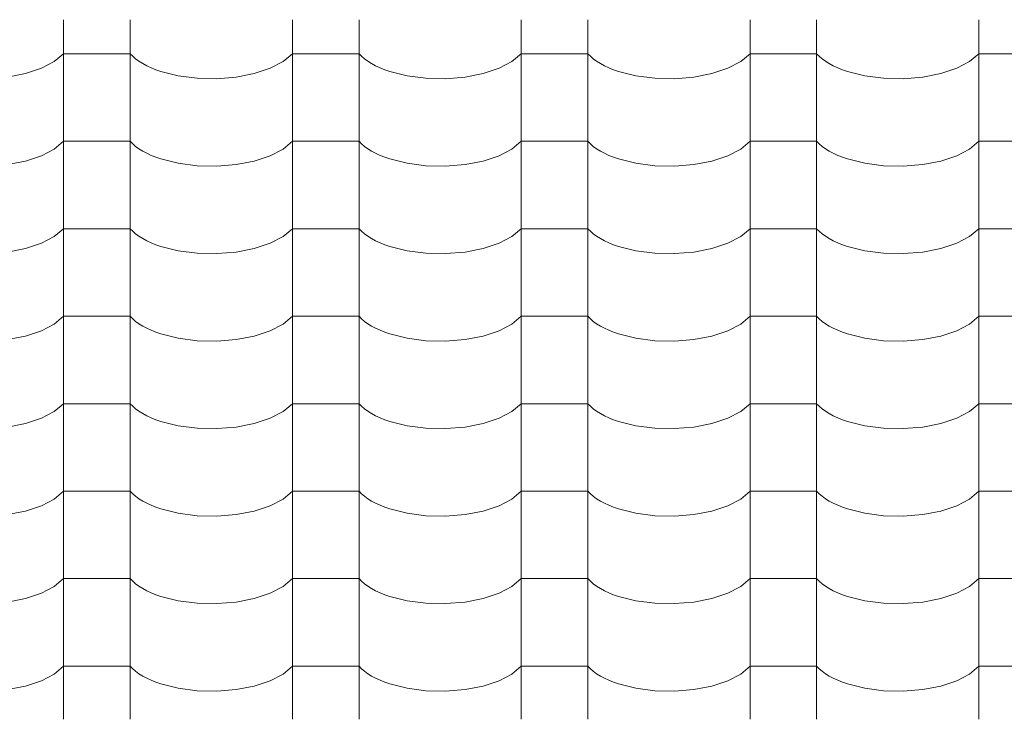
# Model space of a CAD drawing. Header units: millimetres. Extents: x -36478 to 31050, y -14815 to 11827.
# Tile 347 of 656: x -12803 to -12093, y 9924 to 10428. Entities that reach past the tile are written whole.
import ezdxf

# ---------------------------------------------------------------- set-up
doc = ezdxf.new("R2010")
doc.units = ezdxf.units.MM
doc.header["$MEASUREMENT"] = 0
doc.layers.add('Nové_Výplně - Povrchové', color=7, linetype='Continuous')

# ---------------------------------------------------------------- blocks, each defined once
blk = doc.blocks.new('*X13')
at = {"layer": 'Nové_Výplně - Povrchové', "color": 21, "linetype": 'Continuous', "lineweight": 20, "true_color": 0xffaaaa}
for p, q in [((-12771.72, 10428.17), (-12771.72, 10365.3)), ((-12723.69, 10428.17), (-12723.69, 10365.3)), ((-12606.72, 10428.17), (-12606.72, 10365.3)), ((-12558.69, 10428.17), (-12558.69, 10365.3)), ((-12441.72, 10428.17), (-12441.72, 10365.3)), ((-12393.69, 10428.17), (-12393.69, 10365.3)), ((-12276.72, 10428.17), (-12276.72, 10365.3)), ((-12228.69, 10428.17), (-12228.69, 10365.3)), ((-12111.72, 10428.17), (-12111.72, 10365.3)), ((-12778.39, 10397.95), (-12771.72, 10403.64)), ((-12747.71, 10403.64), (-12771.72, 10403.64)), ((-12723.69, 10403.64), (-12747.71, 10403.64)), ((-12723.69, 10403.64), (-12721.86, 10401.75)), ((-12721.86, 10401.75), (-12719.74, 10399.92)), ((-12613.39, 10397.95), (-12606.72, 10403.64)), ((-12582.71, 10403.64), (-12606.72, 10403.64)), ((-12558.69, 10403.64), (-12582.71, 10403.64)), ((-12558.69, 10403.64), (-12556.86, 10401.75)), ((-12556.86, 10401.75), (-12554.74, 10399.92)), ((-12448.39, 10397.95), (-12441.72, 10403.64)), ((-12417.71, 10403.64), (-12441.72, 10403.64)), ((-12393.69, 10403.64), (-12417.71, 10403.64)), ((-12393.69, 10403.64), (-12391.86, 10401.75)), ((-12391.86, 10401.75), (-12389.74, 10399.92)), ((-12283.39, 10397.95), (-12276.72, 10403.64)), ((-12252.71, 10403.64), (-12276.72, 10403.64)), ((-12228.69, 10403.64), (-12252.71, 10403.64)), ((-12228.69, 10403.64), (-12226.86, 10401.75)), ((-12226.86, 10401.75), (-12224.74, 10399.92)), ((-12118.39, 10397.95), (-12111.72, 10403.64)), ((-12087.71, 10403.64), (-12111.72, 10403.64)), ((-12787.7, 10393.09), (-12778.39, 10397.95)), ((-12719.74, 10399.92), (-12717.34, 10398.16)), ((-12717.34, 10398.16), (-12714.65, 10396.49)), ((-12714.65, 10396.49), (-12711.71, 10394.91)), ((-12711.71, 10394.91), (-12708.53, 10393.43)), ((-12622.7, 10393.09), (-12613.39, 10397.95)), ((-12554.74, 10399.92), (-12552.34, 10398.16)), ((-12552.34, 10398.16), (-12549.65, 10396.49)), ((-12549.65, 10396.49), (-12546.71, 10394.91)), ((-12546.71, 10394.91), (-12543.53, 10393.43)), ((-12457.7, 10393.09), (-12448.39, 10397.95)), ((-12389.74, 10399.92), (-12387.34, 10398.16)), ((-12387.34, 10398.16), (-12384.65, 10396.49)), ((-12384.65, 10396.49), (-12381.71, 10394.91)), ((-12381.71, 10394.91), (-12378.53, 10393.43)), ((-12292.7, 10393.09), (-12283.39, 10397.95)), ((-12224.74, 10399.92), (-12222.34, 10398.16)), ((-12222.34, 10398.16), (-12219.65, 10396.49)), ((-12219.65, 10396.49), (-12216.71, 10394.91)), ((-12216.71, 10394.91), (-12213.53, 10393.43)), ((-12127.7, 10393.09), (-12118.39, 10397.95)), ((-12812.24, 10386.77), (-12799.18, 10389.29)), ((-12799.18, 10389.29), (-12787.7, 10393.09)), ((-12708.53, 10393.43), (-12705.12, 10392.06)), ((-12705.12, 10392.06), (-12701.5, 10390.81)), ((-12701.5, 10390.81), (-12689.05, 10387.71)), ((-12689.05, 10387.71), (-12675.39, 10385.95)), ((-12647.24, 10386.77), (-12634.18, 10389.29)), ((-12634.18, 10389.29), (-12622.7, 10393.09)), ((-12543.53, 10393.43), (-12540.12, 10392.06)), ((-12540.12, 10392.06), (-12536.5, 10390.81)), ((-12536.5, 10390.81), (-12524.05, 10387.71)), ((-12524.05, 10387.71), (-12510.39, 10385.95)), ((-12482.24, 10386.77), (-12469.18, 10389.29)), ((-12469.18, 10389.29), (-12457.7, 10393.09)), ((-12378.53, 10393.43), (-12375.12, 10392.06)), ((-12375.12, 10392.06), (-12371.5, 10390.81)), ((-12371.5, 10390.81), (-12359.05, 10387.71)), ((-12359.05, 10387.71), (-12345.39, 10385.95)), ((-12317.24, 10386.77), (-12304.18, 10389.29)), ((-12304.18, 10389.29), (-12292.7, 10393.09)), ((-12213.53, 10393.43), (-12210.12, 10392.06)), ((-12210.12, 10392.06), (-12206.5, 10390.81)), ((-12206.5, 10390.81), (-12194.05, 10387.71)), ((-12194.05, 10387.71), (-12180.39, 10385.95)), ((-12152.24, 10386.77), (-12139.18, 10389.29)), ((-12139.18, 10389.29), (-12127.7, 10393.09)), ((-12675.39, 10385.95), (-12661.21, 10385.63)), ((-12661.21, 10385.63), (-12647.24, 10386.77)), ((-12510.39, 10385.95), (-12496.21, 10385.63)), ((-12496.21, 10385.63), (-12482.24, 10386.77)), ((-12345.39, 10385.95), (-12331.21, 10385.63)), ((-12331.21, 10385.63), (-12317.24, 10386.77)), ((-12180.39, 10385.95), (-12166.21, 10385.63)), ((-12166.21, 10385.63), (-12152.24, 10386.77)), ((-12771.72, 10365.07), (-12771.72, 10302.19)), ((-12723.69, 10365.07), (-12723.69, 10302.19)), ((-12606.72, 10365.07), (-12606.72, 10302.19)), ((-12558.69, 10365.07), (-12558.69, 10302.19)), ((-12441.72, 10365.07), (-12441.72, 10302.19)), ((-12393.69, 10365.07), (-12393.69, 10302.19)), ((-12276.72, 10365.07), (-12276.72, 10302.19)), ((-12228.69, 10365.07), (-12228.69, 10302.19)), ((-12111.72, 10365.07), (-12111.72, 10302.19)), ((-12778.39, 10334.85), (-12771.72, 10340.54)), ((-12747.71, 10340.54), (-12771.72, 10340.54)), ((-12723.69, 10340.54), (-12747.71, 10340.54)), ((-12723.69, 10340.54), (-12721.86, 10338.64)), ((-12721.86, 10338.64), (-12719.74, 10336.81)), ((-12613.39, 10334.85), (-12606.72, 10340.54)), ((-12582.71, 10340.54), (-12606.72, 10340.54)), ((-12558.69, 10340.54), (-12582.71, 10340.54)), ((-12558.69, 10340.54), (-12556.86, 10338.64)), ((-12556.86, 10338.64), (-12554.74, 10336.81)), ((-12448.39, 10334.85), (-12441.72, 10340.54)), ((-12417.71, 10340.54), (-12441.72, 10340.54)), ((-12393.69, 10340.54), (-12417.71, 10340.54)), ((-12393.69, 10340.54), (-12391.86, 10338.64)), ((-12391.86, 10338.64), (-12389.74, 10336.81)), ((-12283.39, 10334.85), (-12276.72, 10340.54)), ((-12252.71, 10340.54), (-12276.72, 10340.54)), ((-12228.69, 10340.54), (-12252.71, 10340.54)), ((-12228.69, 10340.54), (-12226.86, 10338.64)), ((-12226.86, 10338.64), (-12224.74, 10336.81)), ((-12118.39, 10334.85), (-12111.72, 10340.54)), ((-12087.71, 10340.54), (-12111.72, 10340.54)), ((-12787.7, 10329.98), (-12778.39, 10334.85)), ((-12719.74, 10336.81), (-12717.34, 10335.06)), ((-12717.34, 10335.06), (-12714.65, 10333.39)), ((-12714.65, 10333.39), (-12711.71, 10331.81)), ((-12711.71, 10331.81), (-12708.53, 10330.33)), ((-12708.53, 10330.33), (-12705.12, 10328.96)), ((-12622.7, 10329.98), (-12613.39, 10334.85)), ((-12554.74, 10336.81), (-12552.34, 10335.06)), ((-12552.34, 10335.06), (-12549.65, 10333.39)), ((-12549.65, 10333.39), (-12546.71, 10331.81)), ((-12546.71, 10331.81), (-12543.53, 10330.33)), ((-12543.53, 10330.33), (-12540.12, 10328.96)), ((-12457.7, 10329.98), (-12448.39, 10334.85)), ((-12389.74, 10336.81), (-12387.34, 10335.06)), ((-12387.34, 10335.06), (-12384.65, 10333.39)), ((-12384.65, 10333.39), (-12381.71, 10331.81)), ((-12381.71, 10331.81), (-12378.53, 10330.33)), ((-12378.53, 10330.33), (-12375.12, 10328.96)), ((-12292.7, 10329.98), (-12283.39, 10334.85)), ((-12224.74, 10336.81), (-12222.34, 10335.06)), ((-12222.34, 10335.06), (-12219.65, 10333.39)), ((-12219.65, 10333.39), (-12216.71, 10331.81)), ((-12216.71, 10331.81), (-12213.53, 10330.33)), ((-12213.53, 10330.33), (-12210.12, 10328.96)), ((-12127.7, 10329.98), (-12118.39, 10334.85)), ((-12812.24, 10323.66), (-12799.18, 10326.19)), ((-12799.18, 10326.19), (-12787.7, 10329.98)), ((-12705.12, 10328.96), (-12701.5, 10327.71)), ((-12701.5, 10327.71), (-12689.05, 10324.6)), ((-12689.05, 10324.6), (-12675.39, 10322.85)), ((-12661.21, 10322.53), (-12647.24, 10323.66)), ((-12647.24, 10323.66), (-12634.18, 10326.19)), ((-12634.18, 10326.19), (-12622.7, 10329.98)), ((-12540.12, 10328.96), (-12536.5, 10327.71)), ((-12536.5, 10327.71), (-12524.05, 10324.6)), ((-12524.05, 10324.6), (-12510.39, 10322.85)), ((-12496.21, 10322.53), (-12482.24, 10323.66)), ((-12482.24, 10323.66), (-12469.18, 10326.19)), ((-12469.18, 10326.19), (-12457.7, 10329.98)), ((-12375.12, 10328.96), (-12371.5, 10327.71)), ((-12371.5, 10327.71), (-12359.05, 10324.6)), ((-12359.05, 10324.6), (-12345.39, 10322.85)), ((-12331.21, 10322.53), (-12317.24, 10323.66)), ((-12317.24, 10323.66), (-12304.18, 10326.19)), ((-12304.18, 10326.19), (-12292.7, 10329.98)), ((-12210.12, 10328.96), (-12206.5, 10327.71)), ((-12206.5, 10327.71), (-12194.05, 10324.6)), ((-12194.05, 10324.6), (-12180.39, 10322.85)), ((-12166.21, 10322.53), (-12152.24, 10323.66)), ((-12152.24, 10323.66), (-12139.18, 10326.19)), ((-12139.18, 10326.19), (-12127.7, 10329.98)), ((-12675.39, 10322.85), (-12661.21, 10322.53)), ((-12510.39, 10322.85), (-12496.21, 10322.53)), ((-12345.39, 10322.85), (-12331.21, 10322.53)), ((-12180.39, 10322.85), (-12166.21, 10322.53)), ((-12771.72, 10301.96), (-12771.72, 10239.09)), ((-12723.69, 10301.96), (-12723.69, 10239.09)), ((-12606.72, 10301.96), (-12606.72, 10239.09)), ((-12558.69, 10301.96), (-12558.69, 10239.09)), ((-12441.72, 10301.96), (-12441.72, 10239.09)), ((-12393.69, 10301.96), (-12393.69, 10239.09)), ((-12276.72, 10301.96), (-12276.72, 10239.09)), ((-12228.69, 10301.96), (-12228.69, 10239.09)), ((-12111.72, 10301.96), (-12111.72, 10239.09)), ((-12778.39, 10271.74), (-12771.72, 10277.43)), ((-12747.71, 10277.43), (-12771.72, 10277.43)), ((-12723.69, 10277.43), (-12747.71, 10277.43)), ((-12723.69, 10277.43), (-12721.86, 10275.54)), ((-12721.86, 10275.54), (-12719.74, 10273.71)), ((-12719.74, 10273.71), (-12717.34, 10271.95)), ((-12613.39, 10271.74), (-12606.72, 10277.43)), ((-12582.71, 10277.43), (-12606.72, 10277.43)), ((-12558.69, 10277.43), (-12582.71, 10277.43)), ((-12558.69, 10277.43), (-12556.86, 10275.54)), ((-12556.86, 10275.54), (-12554.74, 10273.71)), ((-12554.74, 10273.71), (-12552.34, 10271.95)), ((-12448.39, 10271.74), (-12441.72, 10277.43)), ((-12417.71, 10277.43), (-12441.72, 10277.43)), ((-12393.69, 10277.43), (-12417.71, 10277.43)), ((-12393.69, 10277.43), (-12391.86, 10275.54)), ((-12391.86, 10275.54), (-12389.74, 10273.71)), ((-12389.74, 10273.71), (-12387.34, 10271.95)), ((-12283.39, 10271.74), (-12276.72, 10277.43)), ((-12252.71, 10277.43), (-12276.72, 10277.43)), ((-12228.69, 10277.43), (-12252.71, 10277.43)), ((-12228.69, 10277.43), (-12226.86, 10275.54)), ((-12226.86, 10275.54), (-12224.74, 10273.71)), ((-12224.74, 10273.71), (-12222.34, 10271.95)), ((-12118.39, 10271.74), (-12111.72, 10277.43)), ((-12087.71, 10277.43), (-12111.72, 10277.43)), ((-12799.18, 10263.08), (-12787.7, 10266.88)), ((-12787.7, 10266.88), (-12778.39, 10271.74)), ((-12717.34, 10271.95), (-12714.65, 10270.28)), ((-12714.65, 10270.28), (-12711.71, 10268.7)), ((-12711.71, 10268.7), (-12708.53, 10267.22)), ((-12708.53, 10267.22), (-12705.12, 10265.86)), ((-12634.18, 10263.08), (-12622.7, 10266.88)), ((-12622.7, 10266.88), (-12613.39, 10271.74)), ((-12552.34, 10271.95), (-12549.65, 10270.28)), ((-12549.65, 10270.28), (-12546.71, 10268.7)), ((-12546.71, 10268.7), (-12543.53, 10267.22)), ((-12543.53, 10267.22), (-12540.12, 10265.86)), ((-12469.18, 10263.08), (-12457.7, 10266.88)), ((-12457.7, 10266.88), (-12448.39, 10271.74)), ((-12387.34, 10271.95), (-12384.65, 10270.28)), ((-12384.65, 10270.28), (-12381.71, 10268.7)), ((-12381.71, 10268.7), (-12378.53, 10267.22)), ((-12378.53, 10267.22), (-12375.12, 10265.86)), ((-12304.18, 10263.08), (-12292.7, 10266.88)), ((-12292.7, 10266.88), (-12283.39, 10271.74)), ((-12222.34, 10271.95), (-12219.65, 10270.28)), ((-12219.65, 10270.28), (-12216.71, 10268.7)), ((-12216.71, 10268.7), (-12213.53, 10267.22)), ((-12213.53, 10267.22), (-12210.12, 10265.86)), ((-12139.18, 10263.08), (-12127.7, 10266.88)), ((-12127.7, 10266.88), (-12118.39, 10271.74)), ((-12812.24, 10260.56), (-12799.18, 10263.08)), ((-12705.12, 10265.86), (-12701.5, 10264.6)), ((-12701.5, 10264.6), (-12689.05, 10261.5)), ((-12689.05, 10261.5), (-12675.39, 10259.74)), ((-12675.39, 10259.74), (-12661.21, 10259.42)), ((-12661.21, 10259.42), (-12647.24, 10260.56)), ((-12647.24, 10260.56), (-12634.18, 10263.08)), ((-12540.12, 10265.86), (-12536.5, 10264.6)), ((-12536.5, 10264.6), (-12524.05, 10261.5)), ((-12524.05, 10261.5), (-12510.39, 10259.74)), ((-12510.39, 10259.74), (-12496.21, 10259.42)), ((-12496.21, 10259.42), (-12482.24, 10260.56)), ((-12482.24, 10260.56), (-12469.18, 10263.08)), ((-12375.12, 10265.86), (-12371.5, 10264.6)), ((-12371.5, 10264.6), (-12359.05, 10261.5)), ((-12359.05, 10261.5), (-12345.39, 10259.74)), ((-12345.39, 10259.74), (-12331.21, 10259.42)), ((-12331.21, 10259.42), (-12317.24, 10260.56)), ((-12317.24, 10260.56), (-12304.18, 10263.08)), ((-12210.12, 10265.86), (-12206.5, 10264.6)), ((-12206.5, 10264.6), (-12194.05, 10261.5)), ((-12194.05, 10261.5), (-12180.39, 10259.74)), ((-12180.39, 10259.74), (-12166.21, 10259.42)), ((-12166.21, 10259.42), (-12152.24, 10260.56)), ((-12152.24, 10260.56), (-12139.18, 10263.08)), ((-12771.72, 10238.86), (-12771.72, 10175.98)), ((-12723.69, 10238.86), (-12723.69, 10175.98)), ((-12606.72, 10238.86), (-12606.72, 10175.98)), ((-12558.69, 10238.86), (-12558.69, 10175.98)), ((-12441.72, 10238.86), (-12441.72, 10175.98)), ((-12393.69, 10238.86), (-12393.69, 10175.98)), ((-12276.72, 10238.86), (-12276.72, 10175.98)), ((-12228.69, 10238.86), (-12228.69, 10175.98)), ((-12111.72, 10238.86), (-12111.72, 10175.98)), ((-12778.39, 10208.64), (-12771.72, 10214.33)), ((-12747.71, 10214.33), (-12771.72, 10214.33)), ((-12723.69, 10214.33), (-12747.71, 10214.33)), ((-12723.69, 10214.33), (-12721.86, 10212.43)), ((-12721.86, 10212.43), (-12719.74, 10210.6)), ((-12719.74, 10210.6), (-12717.34, 10208.85)), ((-12613.39, 10208.64), (-12606.72, 10214.33)), ((-12582.71, 10214.33), (-12606.72, 10214.33)), ((-12558.69, 10214.33), (-12582.71, 10214.33)), ((-12558.69, 10214.33), (-12556.86, 10212.43)), ((-12556.86, 10212.43), (-12554.74, 10210.6)), ((-12554.74, 10210.6), (-12552.34, 10208.85)), ((-12448.39, 10208.64), (-12441.72, 10214.33)), ((-12417.71, 10214.33), (-12441.72, 10214.33)), ((-12393.69, 10214.33), (-12417.71, 10214.33)), ((-12393.69, 10214.33), (-12391.86, 10212.43)), ((-12391.86, 10212.43), (-12389.74, 10210.6)), ((-12389.74, 10210.6), (-12387.34, 10208.85)), ((-12283.39, 10208.64), (-12276.72, 10214.33)), ((-12252.71, 10214.33), (-12276.72, 10214.33)), ((-12228.69, 10214.33), (-12252.71, 10214.33)), ((-12228.69, 10214.33), (-12226.86, 10212.43)), ((-12226.86, 10212.43), (-12224.74, 10210.6)), ((-12224.74, 10210.6), (-12222.34, 10208.85)), ((-12118.39, 10208.64), (-12111.72, 10214.33)), ((-12087.71, 10214.33), (-12111.72, 10214.33)), ((-12799.18, 10199.98), (-12787.7, 10203.77)), ((-12787.7, 10203.77), (-12778.39, 10208.64)), ((-12717.34, 10208.85), (-12714.65, 10207.18)), ((-12714.65, 10207.18), (-12711.71, 10205.6)), ((-12711.71, 10205.6), (-12708.53, 10204.12)), ((-12708.53, 10204.12), (-12705.12, 10202.75)), ((-12705.12, 10202.75), (-12701.5, 10201.5)), ((-12634.18, 10199.98), (-12622.7, 10203.77)), ((-12622.7, 10203.77), (-12613.39, 10208.64)), ((-12552.34, 10208.85), (-12549.65, 10207.18)), ((-12549.65, 10207.18), (-12546.71, 10205.6)), ((-12546.71, 10205.6), (-12543.53, 10204.12)), ((-12543.53, 10204.12), (-12540.12, 10202.75)), ((-12540.12, 10202.75), (-12536.5, 10201.5)), ((-12469.18, 10199.98), (-12457.7, 10203.77)), ((-12457.7, 10203.77), (-12448.39, 10208.64)), ((-12387.34, 10208.85), (-12384.65, 10207.18)), ((-12384.65, 10207.18), (-12381.71, 10205.6)), ((-12381.71, 10205.6), (-12378.53, 10204.12)), ((-12378.53, 10204.12), (-12375.12, 10202.75)), ((-12375.12, 10202.75), (-12371.5, 10201.5)), ((-12304.18, 10199.98), (-12292.7, 10203.77)), ((-12292.7, 10203.77), (-12283.39, 10208.64)), ((-12222.34, 10208.85), (-12219.65, 10207.18)), ((-12219.65, 10207.18), (-12216.71, 10205.6)), ((-12216.71, 10205.6), (-12213.53, 10204.12)), ((-12213.53, 10204.12), (-12210.12, 10202.75)), ((-12210.12, 10202.75), (-12206.5, 10201.5)), ((-12139.18, 10199.98), (-12127.7, 10203.77)), ((-12127.7, 10203.77), (-12118.39, 10208.64)), ((-12812.24, 10197.45), (-12799.18, 10199.98)), ((-12701.5, 10201.5), (-12689.05, 10198.39)), ((-12689.05, 10198.39), (-12675.39, 10196.64)), ((-12675.39, 10196.64), (-12661.21, 10196.32)), ((-12661.21, 10196.32), (-12647.24, 10197.45)), ((-12647.24, 10197.45), (-12634.18, 10199.98)), ((-12536.5, 10201.5), (-12524.05, 10198.39)), ((-12524.05, 10198.39), (-12510.39, 10196.64)), ((-12510.39, 10196.64), (-12496.21, 10196.32)), ((-12496.21, 10196.32), (-12482.24, 10197.45)), ((-12482.24, 10197.45), (-12469.18, 10199.98)), ((-12371.5, 10201.5), (-12359.05, 10198.39)), ((-12359.05, 10198.39), (-12345.39, 10196.64)), ((-12345.39, 10196.64), (-12331.21, 10196.32)), ((-12331.21, 10196.32), (-12317.24, 10197.45)), ((-12317.24, 10197.45), (-12304.18, 10199.98)), ((-12206.5, 10201.5), (-12194.05, 10198.39)), ((-12194.05, 10198.39), (-12180.39, 10196.64)), ((-12180.39, 10196.64), (-12166.21, 10196.32)), ((-12166.21, 10196.32), (-12152.24, 10197.45)), ((-12152.24, 10197.45), (-12139.18, 10199.98)), ((-12771.72, 10175.75), (-12771.72, 10112.88)), ((-12723.69, 10175.75), (-12723.69, 10112.88)), ((-12606.72, 10175.75), (-12606.72, 10112.88)), ((-12558.69, 10175.75), (-12558.69, 10112.88)), ((-12441.72, 10175.75), (-12441.72, 10112.88)), ((-12393.69, 10175.75), (-12393.69, 10112.88)), ((-12276.72, 10175.75), (-12276.72, 10112.88)), ((-12228.69, 10175.75), (-12228.69, 10112.88)), ((-12111.72, 10175.75), (-12111.72, 10112.88)), ((-12778.39, 10145.53), (-12771.72, 10151.22)), ((-12747.71, 10151.22), (-12771.72, 10151.22)), ((-12723.69, 10151.22), (-12747.71, 10151.22)), ((-12723.69, 10151.22), (-12721.86, 10149.33)), ((-12721.86, 10149.33), (-12719.74, 10147.5)), ((-12719.74, 10147.5), (-12717.34, 10145.74)), ((-12717.34, 10145.74), (-12714.65, 10144.07)), ((-12613.39, 10145.53), (-12606.72, 10151.22)), ((-12582.71, 10151.22), (-12606.72, 10151.22)), ((-12558.69, 10151.22), (-12582.71, 10151.22)), ((-12558.69, 10151.22), (-12556.86, 10149.33)), ((-12556.86, 10149.33), (-12554.74, 10147.5)), ((-12554.74, 10147.5), (-12552.34, 10145.74)), ((-12552.34, 10145.74), (-12549.65, 10144.07)), ((-12448.39, 10145.53), (-12441.72, 10151.22)), ((-12417.71, 10151.22), (-12441.72, 10151.22)), ((-12393.69, 10151.22), (-12417.71, 10151.22)), ((-12393.69, 10151.22), (-12391.86, 10149.33)), ((-12391.86, 10149.33), (-12389.74, 10147.5)), ((-12389.74, 10147.5), (-12387.34, 10145.74)), ((-12387.34, 10145.74), (-12384.65, 10144.07)), ((-12283.39, 10145.53), (-12276.72, 10151.22)), ((-12252.71, 10151.22), (-12276.72, 10151.22)), ((-12228.69, 10151.22), (-12252.71, 10151.22)), ((-12228.69, 10151.22), (-12226.86, 10149.33)), ((-12226.86, 10149.33), (-12224.74, 10147.5)), ((-12224.74, 10147.5), (-12222.34, 10145.74)), ((-12222.34, 10145.74), (-12219.65, 10144.07)), ((-12118.39, 10145.53), (-12111.72, 10151.22)), ((-12087.71, 10151.22), (-12111.72, 10151.22)), ((-12799.18, 10136.88), (-12787.7, 10140.67)), ((-12787.7, 10140.67), (-12778.39, 10145.53)), ((-12714.65, 10144.07), (-12711.71, 10142.49)), ((-12711.71, 10142.49), (-12708.53, 10141.02)), ((-12708.53, 10141.02), (-12705.12, 10139.65)), ((-12705.12, 10139.65), (-12701.5, 10138.39)), ((-12634.18, 10136.88), (-12622.7, 10140.67)), ((-12622.7, 10140.67), (-12613.39, 10145.53)), ((-12549.65, 10144.07), (-12546.71, 10142.49)), ((-12546.71, 10142.49), (-12543.53, 10141.02)), ((-12543.53, 10141.02), (-12540.12, 10139.65)), ((-12540.12, 10139.65), (-12536.5, 10138.39)), ((-12469.18, 10136.88), (-12457.7, 10140.67)), ((-12457.7, 10140.67), (-12448.39, 10145.53)), ((-12384.65, 10144.07), (-12381.71, 10142.49)), ((-12381.71, 10142.49), (-12378.53, 10141.02)), ((-12378.53, 10141.02), (-12375.12, 10139.65)), ((-12375.12, 10139.65), (-12371.5, 10138.39)), ((-12304.18, 10136.88), (-12292.7, 10140.67)), ((-12292.7, 10140.67), (-12283.39, 10145.53)), ((-12219.65, 10144.07), (-12216.71, 10142.49)), ((-12216.71, 10142.49), (-12213.53, 10141.02)), ((-12213.53, 10141.02), (-12210.12, 10139.65)), ((-12210.12, 10139.65), (-12206.5, 10138.39)), ((-12139.18, 10136.88), (-12127.7, 10140.67)), ((-12127.7, 10140.67), (-12118.39, 10145.53)), ((-12812.24, 10134.35), (-12799.18, 10136.88)), ((-12701.5, 10138.39), (-12689.05, 10135.29)), ((-12689.05, 10135.29), (-12675.39, 10133.53)), ((-12675.39, 10133.53), (-12661.21, 10133.21)), ((-12661.21, 10133.21), (-12647.24, 10134.35)), ((-12647.24, 10134.35), (-12634.18, 10136.88)), ((-12536.5, 10138.39), (-12524.05, 10135.29)), ((-12524.05, 10135.29), (-12510.39, 10133.53)), ((-12510.39, 10133.53), (-12496.21, 10133.21)), ((-12496.21, 10133.21), (-12482.24, 10134.35)), ((-12482.24, 10134.35), (-12469.18, 10136.88)), ((-12371.5, 10138.39), (-12359.05, 10135.29)), ((-12359.05, 10135.29), (-12345.39, 10133.53)), ((-12345.39, 10133.53), (-12331.21, 10133.21)), ((-12331.21, 10133.21), (-12317.24, 10134.35)), ((-12317.24, 10134.35), (-12304.18, 10136.88)), ((-12206.5, 10138.39), (-12194.05, 10135.29)), ((-12194.05, 10135.29), (-12180.39, 10133.53)), ((-12180.39, 10133.53), (-12166.21, 10133.21)), ((-12166.21, 10133.21), (-12152.24, 10134.35)), ((-12152.24, 10134.35), (-12139.18, 10136.88)), ((-12771.72, 10112.65), (-12771.72, 10049.77)), ((-12723.69, 10112.65), (-12723.69, 10049.77)), ((-12606.72, 10112.65), (-12606.72, 10049.77)), ((-12558.69, 10112.65), (-12558.69, 10049.77)), ((-12441.72, 10112.65), (-12441.72, 10049.77)), ((-12393.69, 10112.65), (-12393.69, 10049.77)), ((-12276.72, 10112.65), (-12276.72, 10049.77)), ((-12228.69, 10112.65), (-12228.69, 10049.77)), ((-12111.72, 10112.65), (-12111.72, 10049.77)), ((-12787.7, 10077.56), (-12778.39, 10082.43)), ((-12778.39, 10082.43), (-12771.72, 10088.12)), ((-12747.71, 10088.12), (-12771.72, 10088.12)), ((-12723.69, 10088.12), (-12747.71, 10088.12)), ((-12723.69, 10088.12), (-12721.86, 10086.22)), ((-12721.86, 10086.22), (-12719.74, 10084.39)), ((-12719.74, 10084.39), (-12717.34, 10082.64)), ((-12717.34, 10082.64), (-12714.65, 10080.97)), ((-12622.7, 10077.56), (-12613.39, 10082.43)), ((-12613.39, 10082.43), (-12606.72, 10088.12)), ((-12582.71, 10088.12), (-12606.72, 10088.12)), ((-12558.69, 10088.12), (-12582.71, 10088.12)), ((-12558.69, 10088.12), (-12556.86, 10086.22)), ((-12556.86, 10086.22), (-12554.74, 10084.39)), ((-12554.74, 10084.39), (-12552.34, 10082.64)), ((-12552.34, 10082.64), (-12549.65, 10080.97)), ((-12457.7, 10077.56), (-12448.39, 10082.43)), ((-12448.39, 10082.43), (-12441.72, 10088.12)), ((-12417.71, 10088.12), (-12441.72, 10088.12)), ((-12393.69, 10088.12), (-12417.71, 10088.12)), ((-12393.69, 10088.12), (-12391.86, 10086.22)), ((-12391.86, 10086.22), (-12389.74, 10084.39)), ((-12389.74, 10084.39), (-12387.34, 10082.64)), ((-12387.34, 10082.64), (-12384.65, 10080.97)), ((-12292.7, 10077.56), (-12283.39, 10082.43)), ((-12283.39, 10082.43), (-12276.72, 10088.12)), ((-12252.71, 10088.12), (-12276.72, 10088.12)), ((-12228.69, 10088.12), (-12252.71, 10088.12)), ((-12228.69, 10088.12), (-12226.86, 10086.22)), ((-12226.86, 10086.22), (-12224.74, 10084.39)), ((-12224.74, 10084.39), (-12222.34, 10082.64)), ((-12222.34, 10082.64), (-12219.65, 10080.97)), ((-12127.7, 10077.56), (-12118.39, 10082.43)), ((-12118.39, 10082.43), (-12111.72, 10088.12)), ((-12087.71, 10088.12), (-12111.72, 10088.12)), ((-12799.18, 10073.77), (-12787.7, 10077.56)), ((-12714.65, 10080.97), (-12711.71, 10079.39)), ((-12711.71, 10079.39), (-12708.53, 10077.91)), ((-12708.53, 10077.91), (-12705.12, 10076.54)), ((-12705.12, 10076.54), (-12701.5, 10075.29)), ((-12701.5, 10075.29), (-12689.05, 10072.19)), ((-12634.18, 10073.77), (-12622.7, 10077.56)), ((-12549.65, 10080.97), (-12546.71, 10079.39)), ((-12546.71, 10079.39), (-12543.53, 10077.91)), ((-12543.53, 10077.91), (-12540.12, 10076.54)), ((-12540.12, 10076.54), (-12536.5, 10075.29)), ((-12536.5, 10075.29), (-12524.05, 10072.19)), ((-12469.18, 10073.77), (-12457.7, 10077.56)), ((-12384.65, 10080.97), (-12381.71, 10079.39)), ((-12381.71, 10079.39), (-12378.53, 10077.91)), ((-12378.53, 10077.91), (-12375.12, 10076.54)), ((-12375.12, 10076.54), (-12371.5, 10075.29)), ((-12371.5, 10075.29), (-12359.05, 10072.19)), ((-12304.18, 10073.77), (-12292.7, 10077.56)), ((-12219.65, 10080.97), (-12216.71, 10079.39)), ((-12216.71, 10079.39), (-12213.53, 10077.91)), ((-12213.53, 10077.91), (-12210.12, 10076.54)), ((-12210.12, 10076.54), (-12206.5, 10075.29)), ((-12206.5, 10075.29), (-12194.05, 10072.19)), ((-12139.18, 10073.77), (-12127.7, 10077.56)), ((-12812.24, 10071.24), (-12799.18, 10073.77)), ((-12689.05, 10072.19), (-12675.39, 10070.43)), ((-12675.39, 10070.43), (-12661.21, 10070.11)), ((-12661.21, 10070.11), (-12647.24, 10071.24)), ((-12647.24, 10071.24), (-12634.18, 10073.77)), ((-12524.05, 10072.19), (-12510.39, 10070.43)), ((-12510.39, 10070.43), (-12496.21, 10070.11)), ((-12496.21, 10070.11), (-12482.24, 10071.24)), ((-12482.24, 10071.24), (-12469.18, 10073.77)), ((-12359.05, 10072.19), (-12345.39, 10070.43)), ((-12345.39, 10070.43), (-12331.21, 10070.11)), ((-12331.21, 10070.11), (-12317.24, 10071.24)), ((-12317.24, 10071.24), (-12304.18, 10073.77)), ((-12194.05, 10072.19), (-12180.39, 10070.43)), ((-12180.39, 10070.43), (-12166.21, 10070.11)), ((-12166.21, 10070.11), (-12152.24, 10071.24)), ((-12152.24, 10071.24), (-12139.18, 10073.77)), ((-12771.72, 10049.55), (-12771.72, 9986.67)), ((-12723.69, 10049.55), (-12723.69, 9986.67)), ((-12606.72, 10049.55), (-12606.72, 9986.67)), ((-12558.69, 10049.55), (-12558.69, 9986.67)), ((-12441.72, 10049.55), (-12441.72, 9986.67)), ((-12393.69, 10049.55), (-12393.69, 9986.67)), ((-12276.72, 10049.55), (-12276.72, 9986.67)), ((-12228.69, 10049.55), (-12228.69, 9986.67)), ((-12111.72, 10049.55), (-12111.72, 9986.67)), ((-12778.39, 10019.32), (-12771.72, 10025.01)), ((-12747.71, 10025.01), (-12771.72, 10025.01)), ((-12723.69, 10025.01), (-12747.71, 10025.01)), ((-12723.69, 10025.01), (-12721.86, 10023.12)), ((-12613.39, 10019.32), (-12606.72, 10025.01)), ((-12582.71, 10025.01), (-12606.72, 10025.01)), ((-12558.69, 10025.01), (-12582.71, 10025.01)), ((-12558.69, 10025.01), (-12556.86, 10023.12)), ((-12448.39, 10019.32), (-12441.72, 10025.01)), ((-12417.71, 10025.01), (-12441.72, 10025.01)), ((-12393.69, 10025.01), (-12417.71, 10025.01)), ((-12393.69, 10025.01), (-12391.86, 10023.12)), ((-12283.39, 10019.32), (-12276.72, 10025.01)), ((-12252.71, 10025.01), (-12276.72, 10025.01)), ((-12228.69, 10025.01), (-12252.71, 10025.01)), ((-12228.69, 10025.01), (-12226.86, 10023.12)), ((-12118.39, 10019.32), (-12111.72, 10025.01)), ((-12087.71, 10025.01), (-12111.72, 10025.01)), ((-12787.7, 10014.46), (-12778.39, 10019.32)), ((-12721.86, 10023.12), (-12719.74, 10021.29)), ((-12719.74, 10021.29), (-12717.34, 10019.53)), ((-12717.34, 10019.53), (-12714.65, 10017.86)), ((-12622.7, 10014.46), (-12613.39, 10019.32)), ((-12556.86, 10023.12), (-12554.74, 10021.29)), ((-12554.74, 10021.29), (-12552.34, 10019.53)), ((-12552.34, 10019.53), (-12549.65, 10017.86)), ((-12457.7, 10014.46), (-12448.39, 10019.32)), ((-12391.86, 10023.12), (-12389.74, 10021.29)), ((-12389.74, 10021.29), (-12387.34, 10019.53)), ((-12387.34, 10019.53), (-12384.65, 10017.86)), ((-12292.7, 10014.46), (-12283.39, 10019.32)), ((-12226.86, 10023.12), (-12224.74, 10021.29)), ((-12224.74, 10021.29), (-12222.34, 10019.53)), ((-12222.34, 10019.53), (-12219.65, 10017.86)), ((-12127.7, 10014.46), (-12118.39, 10019.32)), ((-12799.18, 10010.67), (-12787.7, 10014.46)), ((-12714.65, 10017.86), (-12711.71, 10016.28)), ((-12711.71, 10016.28), (-12708.53, 10014.81)), ((-12708.53, 10014.81), (-12705.12, 10013.44)), ((-12705.12, 10013.44), (-12701.5, 10012.18)), ((-12701.5, 10012.18), (-12689.05, 10009.08)), ((-12634.18, 10010.67), (-12622.7, 10014.46)), ((-12549.65, 10017.86), (-12546.71, 10016.28)), ((-12546.71, 10016.28), (-12543.53, 10014.81)), ((-12543.53, 10014.81), (-12540.12, 10013.44)), ((-12540.12, 10013.44), (-12536.5, 10012.18)), ((-12536.5, 10012.18), (-12524.05, 10009.08)), ((-12469.18, 10010.67), (-12457.7, 10014.46)), ((-12384.65, 10017.86), (-12381.71, 10016.28)), ((-12381.71, 10016.28), (-12378.53, 10014.81)), ((-12378.53, 10014.81), (-12375.12, 10013.44)), ((-12375.12, 10013.44), (-12371.5, 10012.18)), ((-12371.5, 10012.18), (-12359.05, 10009.08)), ((-12304.18, 10010.67), (-12292.7, 10014.46)), ((-12219.65, 10017.86), (-12216.71, 10016.28)), ((-12216.71, 10016.28), (-12213.53, 10014.81)), ((-12213.53, 10014.81), (-12210.12, 10013.44)), ((-12210.12, 10013.44), (-12206.5, 10012.18)), ((-12206.5, 10012.18), (-12194.05, 10009.08)), ((-12139.18, 10010.67), (-12127.7, 10014.46)), ((-12812.24, 10008.14), (-12799.18, 10010.67)), ((-12689.05, 10009.08), (-12675.39, 10007.32)), ((-12675.39, 10007.32), (-12661.21, 10007.01)), ((-12661.21, 10007.01), (-12647.24, 10008.14)), ((-12647.24, 10008.14), (-12634.18, 10010.67)), ((-12524.05, 10009.08), (-12510.39, 10007.32)), ((-12510.39, 10007.32), (-12496.21, 10007.01)), ((-12496.21, 10007.01), (-12482.24, 10008.14)), ((-12482.24, 10008.14), (-12469.18, 10010.67)), ((-12359.05, 10009.08), (-12345.39, 10007.32)), ((-12345.39, 10007.32), (-12331.21, 10007.01)), ((-12331.21, 10007.01), (-12317.24, 10008.14)), ((-12317.24, 10008.14), (-12304.18, 10010.67)), ((-12194.05, 10009.08), (-12180.39, 10007.32)), ((-12180.39, 10007.32), (-12166.21, 10007.01)), ((-12166.21, 10007.01), (-12152.24, 10008.14)), ((-12152.24, 10008.14), (-12139.18, 10010.67)), ((-12771.72, 9986.44), (-12771.72, 9923.56)), ((-12723.69, 9986.44), (-12723.69, 9923.56)), ((-12606.72, 9986.44), (-12606.72, 9923.56)), ((-12558.69, 9986.44), (-12558.69, 9923.56)), ((-12441.72, 9986.44), (-12441.72, 9923.56)), ((-12393.69, 9986.44), (-12393.69, 9923.56)), ((-12276.72, 9986.44), (-12276.72, 9923.56)), ((-12228.69, 9986.44), (-12228.69, 9923.56)), ((-12111.72, 9986.44), (-12111.72, 9923.56)), ((-12778.39, 9956.22), (-12771.72, 9961.91)), ((-12747.71, 9961.91), (-12771.72, 9961.91)), ((-12723.69, 9961.91), (-12747.71, 9961.91)), ((-12723.69, 9961.91), (-12721.86, 9960.01)), ((-12613.39, 9956.22), (-12606.72, 9961.91)), ((-12582.71, 9961.91), (-12606.72, 9961.91)), ((-12558.69, 9961.91), (-12582.71, 9961.91)), ((-12558.69, 9961.91), (-12556.86, 9960.01)), ((-12448.39, 9956.22), (-12441.72, 9961.91)), ((-12417.71, 9961.91), (-12441.72, 9961.91)), ((-12393.69, 9961.91), (-12417.71, 9961.91)), ((-12393.69, 9961.91), (-12391.86, 9960.01)), ((-12283.39, 9956.22), (-12276.72, 9961.91)), ((-12252.71, 9961.91), (-12276.72, 9961.91)), ((-12228.69, 9961.91), (-12252.71, 9961.91)), ((-12228.69, 9961.91), (-12226.86, 9960.01)), ((-12118.39, 9956.22), (-12111.72, 9961.91)), ((-12087.71, 9961.91), (-12111.72, 9961.91)), ((-12787.7, 9951.35), (-12778.39, 9956.22)), ((-12721.86, 9960.01), (-12719.74, 9958.19)), ((-12719.74, 9958.19), (-12717.34, 9956.43)), ((-12717.34, 9956.43), (-12714.65, 9954.76)), ((-12714.65, 9954.76), (-12711.71, 9953.18)), ((-12622.7, 9951.35), (-12613.39, 9956.22)), ((-12556.86, 9960.01), (-12554.74, 9958.19)), ((-12554.74, 9958.19), (-12552.34, 9956.43)), ((-12552.34, 9956.43), (-12549.65, 9954.76)), ((-12549.65, 9954.76), (-12546.71, 9953.18)), ((-12457.7, 9951.35), (-12448.39, 9956.22)), ((-12391.86, 9960.01), (-12389.74, 9958.19)), ((-12389.74, 9958.19), (-12387.34, 9956.43)), ((-12387.34, 9956.43), (-12384.65, 9954.76)), ((-12384.65, 9954.76), (-12381.71, 9953.18)), ((-12292.7, 9951.35), (-12283.39, 9956.22)), ((-12226.86, 9960.01), (-12224.74, 9958.19)), ((-12224.74, 9958.19), (-12222.34, 9956.43)), ((-12222.34, 9956.43), (-12219.65, 9954.76)), ((-12219.65, 9954.76), (-12216.71, 9953.18)), ((-12127.7, 9951.35), (-12118.39, 9956.22)), ((-12812.24, 9945.03), (-12799.18, 9947.56)), ((-12799.18, 9947.56), (-12787.7, 9951.35)), ((-12711.71, 9953.18), (-12708.53, 9951.7)), ((-12708.53, 9951.7), (-12705.12, 9950.33)), ((-12705.12, 9950.33), (-12701.5, 9949.08)), ((-12701.5, 9949.08), (-12689.05, 9945.98)), ((-12647.24, 9945.03), (-12634.18, 9947.56)), ((-12634.18, 9947.56), (-12622.7, 9951.35)), ((-12546.71, 9953.18), (-12543.53, 9951.7)), ((-12543.53, 9951.7), (-12540.12, 9950.33)), ((-12540.12, 9950.33), (-12536.5, 9949.08)), ((-12536.5, 9949.08), (-12524.05, 9945.98)), ((-12482.24, 9945.03), (-12469.18, 9947.56)), ((-12469.18, 9947.56), (-12457.7, 9951.35)), ((-12381.71, 9953.18), (-12378.53, 9951.7)), ((-12378.53, 9951.7), (-12375.12, 9950.33)), ((-12375.12, 9950.33), (-12371.5, 9949.08)), ((-12371.5, 9949.08), (-12359.05, 9945.98)), ((-12317.24, 9945.03), (-12304.18, 9947.56)), ((-12304.18, 9947.56), (-12292.7, 9951.35)), ((-12216.71, 9953.18), (-12213.53, 9951.7)), ((-12213.53, 9951.7), (-12210.12, 9950.33)), ((-12210.12, 9950.33), (-12206.5, 9949.08)), ((-12206.5, 9949.08), (-12194.05, 9945.98)), ((-12152.24, 9945.03), (-12139.18, 9947.56)), ((-12139.18, 9947.56), (-12127.7, 9951.35)), ((-12689.05, 9945.98), (-12675.39, 9944.22)), ((-12675.39, 9944.22), (-12661.21, 9943.9)), ((-12661.21, 9943.9), (-12647.24, 9945.03)), ((-12524.05, 9945.98), (-12510.39, 9944.22)), ((-12510.39, 9944.22), (-12496.21, 9943.9)), ((-12496.21, 9943.9), (-12482.24, 9945.03)), ((-12359.05, 9945.98), (-12345.39, 9944.22)), ((-12345.39, 9944.22), (-12331.21, 9943.9)), ((-12331.21, 9943.9), (-12317.24, 9945.03)), ((-12194.05, 9945.98), (-12180.39, 9944.22)), ((-12180.39, 9944.22), (-12166.21, 9943.9)), ((-12166.21, 9943.9), (-12152.24, 9945.03))]:
    blk.add_line(p, q, dxfattribs=at)
blk = doc.blocks.new('výplň_6_1', base_point=(0, 0))
at = {"layer": 'Nové_Výplně - Povrchové', "color": 21, "linetype": 'Continuous', "lineweight": 20, "true_color": 0xffaaaa}
blk.add_blockref('*X13', (0, 0), dxfattribs=at)

msp = doc.modelspace()

# ---------------------------------------------------------------- block references
at = {"layer": 'Nové_Výplně - Povrchové', "color": 21, "linetype": 'Continuous', "lineweight": 20, "true_color": 0xffaaaa}
msp.add_blockref('výplň_6_1', (0, 0), dxfattribs=at)

doc.saveas('drawing.dxf')
